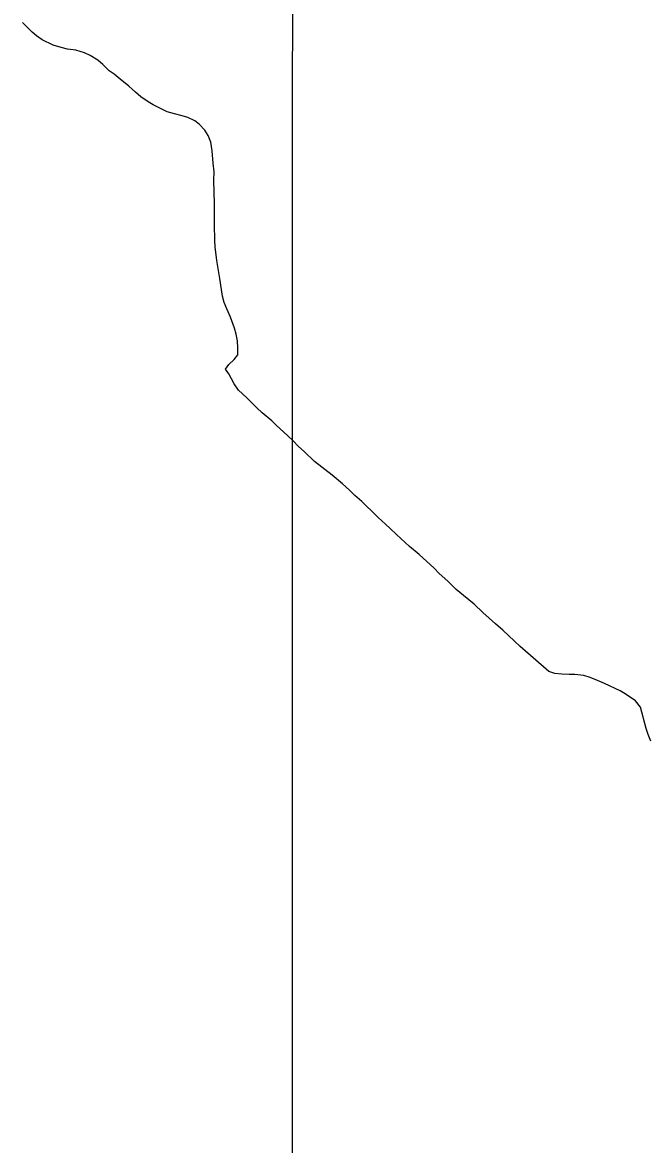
# Model space of a CAD drawing. Extents: x 3245246 to 3283090, y 806824 to 832173.
# Drawn here: x 3270221 to 3270553, y 826660 to 827254 of the extents above; entities that cross this region are included whole.
import ezdxf

# ---------------------------------------------------------------- set-up
doc = ezdxf.new("R2010")
doc.units = 0
for name, color, linetype in [('V-GRID-MAJR', 7, 'Continuous'), ('V-SITE-VEGE', 7, 'Continuous'), ('V-TOPO-SHOR', 7, 'Continuous')]:
    doc.layers.add(name, color=color, linetype=linetype)

msp = doc.modelspace()

# ---------------------------------------------------------------- linework, layer by layer
at = {"layer": 'V-GRID-MAJR'}
msp.add_spline([(3270359.855, 812204.147), (3270361.617, 818263.317), (3270363.381, 824325.573), (3270365.144, 830387.867), (3270365.145, 830390.912)], degree=3, dxfattribs=at)
at = {"layer": 'V-SITE-VEGE'}
for p, q in [((3270226.275, 827248.5530000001), (3270221.176, 827253.636)), ((3270228.596, 827246.485), (3270226.275, 827248.5530000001)), ((3270231.698, 827244.406), (3270228.596, 827246.485)), ((3270237.455, 827241.664), (3270231.698, 827244.4059999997)), ((3270241.666, 827240.351), (3270237.455, 827241.664)), ((3270244.943, 827239.522), (3270241.666, 827240.351)), ((3270249.4790000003, 827238.9890000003), (3270244.943, 827239.522)), ((3270253.997, 827237.517), (3270249.4790000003, 827238.9890000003)), ((3270256.952, 827236.067), (3270253.997, 827237.517)), ((3270261.149, 827233.6580000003), (3270256.952, 827236.067)), ((3270263.778, 827231.4280000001), (3270261.149, 827233.658)), ((3270267.018, 827227.938), (3270263.778, 827231.4280000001)), ((3270269.6580000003, 827226.3370000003), (3270267.018, 827227.9380000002)), ((3270272.91, 827223.627), (3270269.6580000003, 827226.3370000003)), ((3270277.557, 827219.9610000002), (3270272.91, 827223.627)), ((3270280.9590000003, 827216.7810000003), (3270277.557, 827219.9610000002)), ((3270283.9, 827214.235), (3270280.9590000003, 827216.781)), ((3270287.779, 827211.6750000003), (3270283.9, 827214.235)), ((3270290.419, 827210.071), (3270287.779, 827211.6750000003)), ((3270297.7260000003, 827206.3690000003), (3270290.419, 827210.071)), ((3270301.625, 827205.215), (3270297.7260000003, 827206.3690000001)), ((3270305.685, 827204.2200000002), (3270301.625, 827205.2150000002)), ((3270308.646, 827203.2390000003), (3270305.685, 827204.2200000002)), ((3270312.381, 827201.621), (3270308.646, 827203.2390000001)), ((3270314.7060000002, 827199.71), (3270312.381, 827201.621)), ((3270317.792, 827196.534), (3270314.7060000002, 827199.71)), ((3270319.478, 827193.8490000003), (3270317.792, 827196.534)), ((3270320.84, 827190.228), (3270319.478, 827193.8490000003)), ((3270321.557, 827185.676), (3270320.84, 827190.228)), ((3270322.089, 827179.0910000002), (3270321.557, 827185.676)), ((3270322.654, 827174.541), (3270322.089, 827179.0910000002)), ((3270322.433, 827170.002), (3270322.654, 827174.541)), ((3270322.89, 827157.782), (3270322.433, 827170.002)), ((3270322.734, 827146.6630000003), (3270322.89, 827157.782)), ((3270322.931, 827138.2050000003), (3270322.734, 827146.6630000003)), ((3270323.193, 827134.7540000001), (3270322.931, 827138.2050000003)), ((3270324.035, 827127.539), (3270323.193, 827134.7540000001)), ((3270325.626, 827118.12), (3270324.035, 827127.539)), ((3270327.059, 827108.703), (3270325.626, 827118.12)), ((3270327.954, 827105.402), (3270327.059, 827108.703)), ((3270329.3140000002, 827101.939), (3270327.954, 827105.402)), ((3270331.289, 827097.5260000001), (3270329.3140000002, 827101.939)), ((3270333.4, 827091.701), (3270331.289, 827097.5260000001)), ((3270334.295, 827088.557), (3270333.4, 827091.701)), ((3270335.0300000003, 827085.098), (3270334.295, 827088.557)), ((3270335.1350000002, 827081.34), (3270335.0300000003, 827085.098)), ((3270335.086, 827077.74), (3270335.1350000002, 827081.34)), ((3270330.471, 827072.478), (3270333.171, 827075.2620000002)), ((3270333.171, 827075.2620000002), (3270335.086, 827077.74)), ((3270328.557, 827070.0000000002), (3270330.471, 827072.478)), ((3270330.4020000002, 827067.627), (3270328.557, 827070.0000000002)), ((3270333.146, 827062.263), (3270330.4020000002, 827067.627)), ((3270335.606, 827058.939), (3270333.146, 827062.263)), ((3270339.935, 827054.964), (3270335.606, 827058.939)), ((3270345.184, 827049.5650000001), (3270339.935, 827054.964)), ((3270347.968, 827047.0220000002), (3270345.184, 827049.5650000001)), ((3270353.077, 827042.7210000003), (3270347.968, 827047.0220000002)), ((3270355.705, 827040.179), (3270353.077, 827042.7210000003)), ((3270359.416, 827036.837), (3270355.705, 827040.179)), ((3270364.2060000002, 827032.2290000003), (3270359.416, 827036.837)), ((3270367.294, 827029.055), (3270364.2060000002, 827032.2290000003)), ((3270370.233, 827026.507), (3270367.294, 827029.055)), ((3270375.8000000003, 827021.262), (3270370.233, 827026.507)), ((3270385.094, 827013.9280000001), (3270375.8000000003, 827021.262)), ((3270390.511, 827009.3120000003), (3270385.094, 827013.9280000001)), ((3270394.222, 827005.9720000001), (3270390.511, 827009.3120000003)), ((3270397.1580000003, 827003.111), (3270394.222, 827005.9720000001)), ((3270400.8710000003, 826999.9260000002), (3270397.1580000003, 827003.111)), ((3270403.188, 826997.544), (3270400.8710000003, 826999.9260000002)), ((3270406.127, 826994.843), (3270403.188, 826997.544)), ((3270409.526, 826991.5070000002), (3270406.127, 826994.843)), ((3270413.3910000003, 826988.007), (3270409.526, 826991.5070000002)), ((3270415.707, 826985.625), (3270413.3910000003, 826988.007)), ((3270419.111, 826982.6020000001), (3270415.707, 826985.625)), ((3270421.427, 826980.378), (3270419.111, 826982.6020000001)), ((3270426.068, 826976.241), (3270421.427, 826980.378)), ((3270431.178, 826971.9400000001), (3270426.068, 826976.241)), ((3270439.065, 826964.782), (3270431.178, 826971.9400000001)), ((3270441.686, 826961.927), (3270439.065, 826964.782)), ((3270446.329, 826957.7900000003), (3270441.686, 826961.927)), ((3270450.81, 826953.5), (3270446.329, 826957.7900000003)), ((3270454.679, 826950.158), (3270450.81, 826953.5)), ((3270460.253, 826945.6950000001), (3270454.679, 826950.158)), ((3270464.89, 826941.247), (3270460.253, 826945.6950000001)), ((3270471.54, 826935.201), (3270464.89, 826941.247)), ((3270475.4080000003, 826931.859), (3270471.54, 826935.201)), ((3270481.593, 826926.135), (3270475.4080000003, 826931.859)), ((3270484.528, 826923.2730000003), (3270481.593, 826926.135)), ((3270499.849, 826910.062), (3270484.528, 826923.273)), ((3270502.964, 826908.921), (3270499.849, 826910.062)), ((3270506.563, 826908.5590000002), (3270502.964, 826908.921)), ((3270510.474, 826908.348), (3270506.563, 826908.559)), ((3270513.608, 826908.46), (3270510.474, 826908.348)), ((3270518.3000000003, 826907.926), (3270513.608, 826908.4600000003)), ((3270521.728, 826906.781), (3270518.3000000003, 826907.926)), ((3270525.464, 826905.161), (3270521.728, 826906.781)), ((3270529.203, 826903.703), (3270525.464, 826905.161)), ((3270537.448, 826899.828), (3270529.203, 826903.703)), ((3270540.244, 826898.2220000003), (3270537.448, 826899.8280000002)), ((3270545.673, 826894.388), (3270540.244, 826898.2220000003)), ((3270548.289, 826891.063), (3270545.673, 826894.388)), ((3270551.264, 826879.745), (3270548.289, 826891.063)), ((3270552.3170000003, 826876.598), (3270551.264, 826879.745)), ((3270553.835, 826873.132), (3270552.3170000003, 826876.598))]:
    msp.add_line(p, q, dxfattribs=at)
at = {"layer": 'V-TOPO-SHOR'}
for p, q in [((3270226.275, 827248.5530000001), (3270221.176, 827253.636)), ((3270228.596, 827246.485), (3270226.275, 827248.5530000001)), ((3270231.698, 827244.406), (3270228.596, 827246.485)), ((3270237.455, 827241.664), (3270231.698, 827244.4059999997)), ((3270241.666, 827240.351), (3270237.455, 827241.664)), ((3270244.943, 827239.522), (3270241.666, 827240.351)), ((3270249.4790000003, 827238.9890000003), (3270244.943, 827239.522)), ((3270253.997, 827237.517), (3270249.4790000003, 827238.9890000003)), ((3270256.952, 827236.067), (3270253.997, 827237.517)), ((3270261.149, 827233.6580000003), (3270256.952, 827236.067)), ((3270263.778, 827231.4280000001), (3270261.149, 827233.658)), ((3270267.018, 827227.938), (3270263.778, 827231.4280000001)), ((3270269.6580000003, 827226.3370000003), (3270267.018, 827227.9380000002)), ((3270272.91, 827223.627), (3270269.6580000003, 827226.3370000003)), ((3270277.557, 827219.9610000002), (3270272.91, 827223.627)), ((3270280.9590000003, 827216.7810000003), (3270277.557, 827219.9610000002)), ((3270283.9, 827214.235), (3270280.9590000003, 827216.781)), ((3270287.779, 827211.6750000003), (3270283.9, 827214.235)), ((3270290.419, 827210.071), (3270287.779, 827211.6750000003)), ((3270297.7260000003, 827206.3690000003), (3270290.419, 827210.071)), ((3270301.625, 827205.215), (3270297.7260000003, 827206.3690000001)), ((3270305.685, 827204.2200000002), (3270301.625, 827205.2150000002)), ((3270308.646, 827203.2390000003), (3270305.685, 827204.2200000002)), ((3270312.381, 827201.621), (3270308.646, 827203.2390000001)), ((3270314.7060000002, 827199.71), (3270312.381, 827201.621)), ((3270317.792, 827196.534), (3270314.7060000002, 827199.71)), ((3270319.478, 827193.8490000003), (3270317.792, 827196.534)), ((3270320.84, 827190.228), (3270319.478, 827193.8490000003)), ((3270321.557, 827185.676), (3270320.84, 827190.228)), ((3270322.089, 827179.0910000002), (3270321.557, 827185.676)), ((3270322.654, 827174.541), (3270322.089, 827179.0910000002)), ((3270322.433, 827170.002), (3270322.654, 827174.541)), ((3270322.89, 827157.782), (3270322.433, 827170.002)), ((3270322.734, 827146.6630000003), (3270322.89, 827157.782)), ((3270322.931, 827138.2050000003), (3270322.734, 827146.6630000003)), ((3270323.193, 827134.7540000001), (3270322.931, 827138.2050000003)), ((3270324.035, 827127.539), (3270323.193, 827134.7540000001)), ((3270325.626, 827118.12), (3270324.035, 827127.539)), ((3270327.059, 827108.703), (3270325.626, 827118.12)), ((3270327.954, 827105.402), (3270327.059, 827108.703)), ((3270329.3140000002, 827101.939), (3270327.954, 827105.402)), ((3270331.289, 827097.5260000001), (3270329.3140000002, 827101.939)), ((3270333.4, 827091.701), (3270331.289, 827097.5260000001)), ((3270334.295, 827088.557), (3270333.4, 827091.701)), ((3270335.0300000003, 827085.098), (3270334.295, 827088.557)), ((3270335.1350000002, 827081.34), (3270335.0300000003, 827085.098)), ((3270335.086, 827077.74), (3270335.1350000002, 827081.34)), ((3270330.471, 827072.478), (3270333.171, 827075.2620000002)), ((3270333.171, 827075.2620000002), (3270335.086, 827077.74)), ((3270328.557, 827070.0000000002), (3270330.471, 827072.478)), ((3270330.4020000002, 827067.627), (3270328.557, 827070.0000000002)), ((3270333.146, 827062.263), (3270330.4020000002, 827067.627)), ((3270335.606, 827058.939), (3270333.146, 827062.263)), ((3270339.935, 827054.964), (3270335.606, 827058.939)), ((3270345.184, 827049.5650000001), (3270339.935, 827054.964)), ((3270347.968, 827047.0220000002), (3270345.184, 827049.5650000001)), ((3270353.077, 827042.7210000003), (3270347.968, 827047.0220000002)), ((3270355.705, 827040.179), (3270353.077, 827042.7210000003)), ((3270359.416, 827036.837), (3270355.705, 827040.179)), ((3270364.2060000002, 827032.2290000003), (3270359.416, 827036.837)), ((3270367.294, 827029.055), (3270364.2060000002, 827032.2290000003)), ((3270370.233, 827026.507), (3270367.294, 827029.055)), ((3270375.8000000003, 827021.262), (3270370.233, 827026.507)), ((3270385.094, 827013.9280000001), (3270375.8000000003, 827021.262)), ((3270390.511, 827009.3120000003), (3270385.094, 827013.9280000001)), ((3270394.222, 827005.9720000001), (3270390.511, 827009.3120000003)), ((3270397.1580000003, 827003.111), (3270394.222, 827005.9720000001)), ((3270400.8710000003, 826999.9260000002), (3270397.1580000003, 827003.111)), ((3270403.188, 826997.544), (3270400.8710000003, 826999.9260000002)), ((3270406.127, 826994.843), (3270403.188, 826997.544)), ((3270409.526, 826991.5070000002), (3270406.127, 826994.843)), ((3270413.3910000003, 826988.007), (3270409.526, 826991.5070000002)), ((3270415.707, 826985.625), (3270413.3910000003, 826988.007)), ((3270419.111, 826982.6020000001), (3270415.707, 826985.625)), ((3270421.427, 826980.378), (3270419.111, 826982.6020000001)), ((3270426.068, 826976.241), (3270421.427, 826980.378)), ((3270431.178, 826971.9400000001), (3270426.068, 826976.241)), ((3270439.065, 826964.782), (3270431.178, 826971.9400000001)), ((3270441.686, 826961.927), (3270439.065, 826964.782)), ((3270446.329, 826957.7900000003), (3270441.686, 826961.927)), ((3270450.81, 826953.5), (3270446.329, 826957.7900000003)), ((3270454.679, 826950.158), (3270450.81, 826953.5)), ((3270460.253, 826945.6950000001), (3270454.679, 826950.158)), ((3270464.89, 826941.247), (3270460.253, 826945.6950000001)), ((3270471.54, 826935.201), (3270464.89, 826941.247)), ((3270475.4080000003, 826931.859), (3270471.54, 826935.201)), ((3270481.593, 826926.135), (3270475.4080000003, 826931.859)), ((3270484.528, 826923.2730000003), (3270481.593, 826926.135)), ((3270499.849, 826910.062), (3270484.528, 826923.273)), ((3270502.964, 826908.921), (3270499.849, 826910.062)), ((3270506.563, 826908.5590000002), (3270502.964, 826908.921)), ((3270510.474, 826908.348), (3270506.563, 826908.559)), ((3270513.608, 826908.46), (3270510.474, 826908.348)), ((3270518.3000000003, 826907.926), (3270513.608, 826908.4600000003)), ((3270521.728, 826906.781), (3270518.3000000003, 826907.926)), ((3270525.464, 826905.161), (3270521.728, 826906.781)), ((3270529.203, 826903.703), (3270525.464, 826905.161)), ((3270537.448, 826899.828), (3270529.203, 826903.703)), ((3270540.244, 826898.2220000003), (3270537.448, 826899.8280000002)), ((3270545.673, 826894.388), (3270540.244, 826898.2220000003)), ((3270548.289, 826891.063), (3270545.673, 826894.388)), ((3270551.264, 826879.745), (3270548.289, 826891.063)), ((3270552.3170000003, 826876.598), (3270551.264, 826879.745)), ((3270553.835, 826873.132), (3270552.3170000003, 826876.598))]:
    msp.add_line(p, q, dxfattribs=at)

doc.saveas('drawing.dxf')
